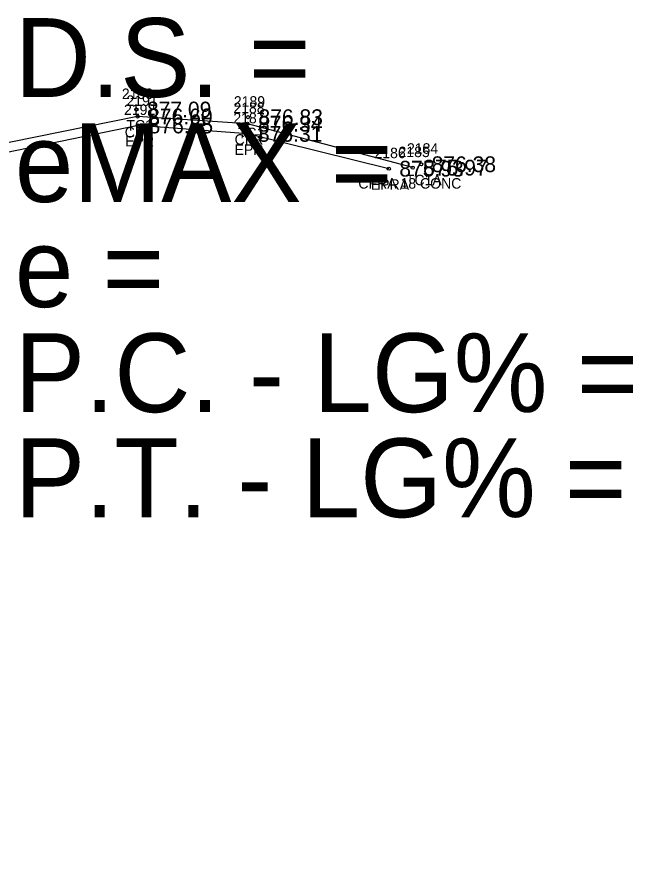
# Model space of a CAD drawing. Extents: x 1622501 to 1626664, y 1117816 to 1121579.
# Drawn here: x 1623494.2 to 1623552.9, y 1118649.9 to 1118730.6 of the extents above; entities that cross this region are included whole.
import ezdxf

# ---------------------------------------------------------------- set-up
doc = ezdxf.new("R2010")
doc.units = 0
for name, color, linetype in [('RD_EX_Conc', 7, 'Continuous'), ('RD_EX_Conc_txCode', 7, 'Continuous'), ('RD_EX_Road', 7, 'Continuous'), ('RD_EX_Road_txCode', 7, 'Continuous'), ('RD_EX_TX_Conc_ELEV', 7, 'Continuous'), ('RD_EX_TX_Road_ELEV', 7, 'Continuous'), ('RD_HC_Data', 7, 'Continuous'), ('RD_SMD_Locator', 7, 'Continuous')]:
    doc.layers.add(name, color=color, linetype=linetype)

msp = doc.modelspace()

# ---------------------------------------------------------------- linework, layer by layer
at = {"layer": 'RD_EX_Conc'}
msp.add_lwpolyline([(1623531.882, 1118716.271), (1623516.156, 1118720.453), (1623505.692, 1118721.141), (1623486.378, 1118717.233), (1623473.832, 1118710.301), (1623464.844, 1118702.769), (1623477.624, 1118690.682), (1623478.738, 1118687.446), (1623474.882, 1118687.167), (1623458.276, 1118693.978), (1623448.175, 1118668.923), (1623440.54, 1118650.24)], dxfattribs=at)
at = {"layer": 'RD_EX_Road'}
msp.add_lwpolyline([(1623529.611, 1118716.171), (1623516.152, 1118719.483), (1623505.742, 1118720.286), (1623486.757, 1118716.386), (1623474.282, 1118709.658), (1623466.206, 1118702.886), (1623478.169, 1118691.689), (1623479.562, 1118687.18), (1623474.442, 1118686.423), (1623458.812, 1118692.747), (1623448.994, 1118668.612), (1623441.391, 1118649.895)], dxfattribs=at)
at = {"layer": 'RD_SMD_Locator'}
for centre in [(1623505.578, 1118721.8), (1623505.692, 1118721.141), (1623516.199, 1118721.07), (1623505.742, 1118720.286), (1623516.156, 1118720.453), (1623516.152, 1118719.483), (1623529.611, 1118716.171), (1623531.882, 1118716.271), (1623532.684, 1118716.593)]:
    msp.add_circle(centre, 0.15, dxfattribs=at)

# ---------------------------------------------------------------- texts
at = {"layer": 'RD_EX_Conc_txCode'}
for s, p in [('2190', (1623504.192, 1118722.8)), ('2191', (1623504.629, 1118722.141)), ('2189', (1623514.852, 1118722.07)), ('2188', (1623514.809, 1118721.453)), ('TC1', (1623504.618, 1118719.8)), ('CFR', (1623504.464, 1118719.141)), ('CFR', (1623514.927, 1118718.453)), ('TC1', (1623515.238, 1118719.07)), ('2184', (1623531.338, 1118717.593)), ('2185', (1623530.535, 1118717.271)), ('TC1A', (1623531.235, 1118714.593)), ('CFRA 18 CONC', (1623526.709, 1118714.271))]:
    msp.add_text(s, height=1, dxfattribs=at).set_placement(p)
at = {"layer": 'RD_EX_Road_txCode'}
for s, p in [('2192', (1623504.396, 1118721.286)), ('2187', (1623514.805, 1118720.483)), ('EPR', (1623504.514, 1118718.286)), ('EPR', (1623514.923, 1118717.483)), ('2186', (1623528.241, 1118717.171)), ('EPRA', (1623527.895, 1118714.171))]:
    msp.add_text(s, height=1, dxfattribs=at).set_placement(p)
at = {"layer": 'RD_EX_TX_Conc_ELEV'}
for s, p in [('877.09', (1623506.578, 1118721.05)), ('876.60', (1623506.692, 1118720.391)), ('876.83', (1623517.199, 1118720.32)), ('876.34', (1623517.156, 1118719.703)), ('875.97', (1623532.882, 1118715.521)), ('876.38', (1623533.684, 1118715.843))]:
    msp.add_text(s, height=1.5, dxfattribs=at).set_placement(p)
at = {"layer": 'RD_EX_TX_Road_ELEV'}
for s, p in [('876.55', (1623506.742, 1118719.536)), ('876.31', (1623517.152, 1118718.733)), ('875.93', (1623530.611, 1118715.421))]:
    msp.add_text(s, height=1.5, dxfattribs=at).set_placement(p)
at = {"layer": 'RD_HC_Data'}
for s, p in [('D.S. = ', (1623494, 1118723)), ('eMAX = ', (1623494, 1118713)), ('e = ', (1623494, 1118703)), ('P.C. - LG% = ', (1623494, 1118693)), ('P.T. - LG% = ', (1623494, 1118683))]:
    msp.add_text(s, height=7.5, dxfattribs=at).set_placement(p)

doc.saveas('drawing.dxf')
